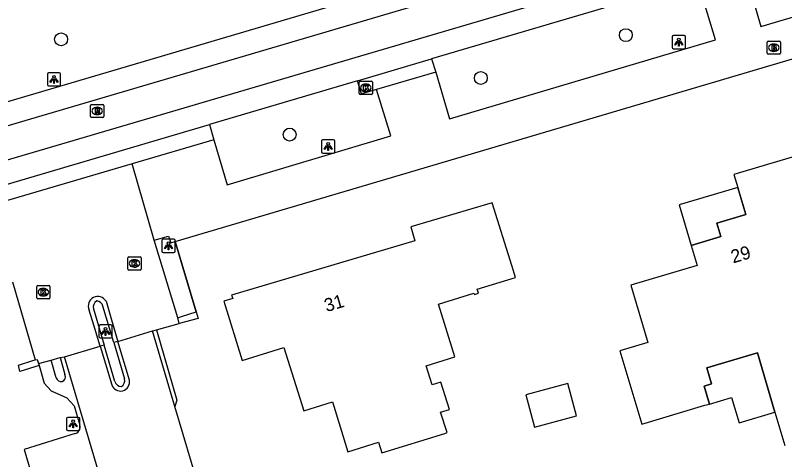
# Model space of a CAD drawing. Extents: x 162417 to 163721, y 384268 to 385416.
# Drawn here: x 163150 to 163208.3, y 384622.3 to 384656 of the extents above; entities that cross this region are included whole.
import ezdxf

# ---------------------------------------------------------------- set-up
doc = ezdxf.new("R2010")
doc.units = 0
for name, color, linetype in [('IMGEO_Boom', 7, 'Continuous'), ('IMGEO_Brandkraan', 7, 'Continuous'), ('IMGEO_Erf', 7, 'Continuous'), ('IMGEO_Hek', 7, 'Continuous'), ('IMGEO_Kolk', 7, 'Continuous'), ('IMGEO_Lichtpunt', 7, 'Continuous'), ('IMGEO_Pand', 7, 'Continuous'), ('IMGEO_Pand_nummerreeks', 7, 'Continuous'), ('IMGEO_Pand_overbouw', 7, 'Continuous'), ('IMGEO_Parkeervlak_open', 7, 'Continuous'), ('IMGEO_Rijbaan_lokaal_gesloten', 7, 'Continuous'), ('IMGEO_Rioolput', 7, 'Continuous'), ('IMGEO_Verkeerseiland_open', 7, 'Continuous'), ('IMGEO_Voetpad_open', 7, 'Continuous')]:
    doc.layers.add(name, color=color, linetype=linetype)

msp = doc.modelspace()

# ---------------------------------------------------------------- linework, layer by layer
at = {"layer": 'IMGEO_Boom'}
for centre in [(163153.502, 384654.143), (163196.31, 384654.463), (163185.315, 384651.206), (163170.825, 384646.915)]:
    msp.add_circle(centre, 0.489, dxfattribs=at)
at = {"layer": 'IMGEO_Brandkraan'}
for p, q in [((163207.1, 384654.009), (163207.952, 384654.009)), ((163207.025, 384653.083), (163207.025, 384653.935)), ((163207.513, 384653.789), (163207.538, 384653.789)), ((163208.026, 384653.935), (163208.026, 384653.083)), ((163207.952, 384653.009), (163207.1, 384653.009)), ((163207.536, 384653.229), (163207.511, 384653.229))]:
    msp.add_line(p, q, dxfattribs=at)
for points in [[(163207.1, 384654.009), (163207.952, 384654.009)], [(163207.025, 384653.083), (163207.025, 384653.935)], [(163207.373, 384653.709), (163207.373, 384653.309), (163207.586, 384653.309)], [(163207.604, 384653.709), (163207.373, 384653.709)], [(163207.552, 384653.628), (163207.498, 384653.628), (163207.498, 384653.552)], [(163207.498, 384653.552), (163207.551, 384653.552)], [(163207.56, 384653.476), (163207.498, 384653.476), (163207.498, 384653.395)], [(163207.498, 384653.395), (163207.56, 384653.395)], [(163208.026, 384653.935), (163208.026, 384653.083)], [(163207.952, 384653.009), (163207.1, 384653.009)]]:
    msp.add_lwpolyline(points, dxfattribs=at)
for centre, radius, start, end in [((163207.102, 384653.933), 0.0765, 91.55205, 178.44795), ((163207.102, 384653.933), 0.0765, 91.55205, 178.44795), ((163207.95, 384653.933), 0.0765, 1.55205, 88.44795), ((163207.95, 384653.933), 0.0765, 1.55205, 88.44795), ((163207.553, 384653.59), 0.0379, 267.82845, 90.93552), ((163207.561, 384653.435), 0.0404, 269.87594, 90.50774), ((163207.608, 384653.564), 0.145, 59.4692, 91.53667), ((163207.633, 384653.611), 0.0922, 285.51372, 58.15012), ((163207.638, 384653.419), 0.105, 301.31148, 78.98903), ((163207.102, 384653.085), 0.0765, 181.55205, 268.44795), ((163207.102, 384653.085), 0.0765, 181.55205, 268.44795), ((163207.592, 384653.56), 0.251, 268.66757, 293.53466), ((163207.95, 384653.085), 0.0765, 271.55205, 358.44795), ((163207.95, 384653.085), 0.0765, 271.55205, 358.44795)]:
    msp.add_arc(centre, radius, start, end, dxfattribs=at)
for centre, major_axis, ratio, start_param, end_param in [((163207.512, 384653.509), (-0.387, 0.002), 0.722429, 4.712389, 7.853982), ((163207.537, 384653.509), (-0.39, 0.002), 0.717154, 1.570796, 4.712389)]:
    msp.add_ellipse(centre, major_axis=major_axis, ratio=ratio, start_param=start_param, end_param=end_param, dxfattribs=at)
at = {"layer": 'IMGEO_Erf'}
for points in [[(163163.733, 384633.465), (163163.883, 384632.961), (163162.442, 384632.589)], [(163151.834, 384629.383), (163150.375, 384628.939), (163150.262, 384629.413), (163151.353, 384629.765), (163151.528, 384629.815)]]:
    msp.add_lwpolyline(points, dxfattribs=at)
at = {"layer": 'IMGEO_Hek'}
msp.add_lwpolyline([(163163.733, 384633.465), (163162.154, 384638.801)], dxfattribs=at)
at = {"layer": 'IMGEO_Kolk'}
for p, q in [((163176.098, 384650.036), (163176.098, 384650.888)), ((163176.173, 384650.962), (163177.025, 384650.962)), ((163176.586, 384650.742), (163176.611, 384650.742)), ((163177.099, 384650.888), (163177.099, 384650.036)), ((163177.025, 384649.962), (163176.173, 384649.962)), ((163176.609, 384650.182), (163176.584, 384650.182)), ((163158.561, 384636.712), (163158.561, 384637.564)), ((163158.636, 384637.638), (163159.488, 384637.638)), ((163159.049, 384637.418), (163159.074, 384637.418)), ((163159.562, 384637.564), (163159.562, 384636.712)), ((163159.488, 384636.638), (163158.636, 384636.638)), ((163159.072, 384636.858), (163159.047, 384636.858)), ((163151.657, 384634.531), (163151.657, 384635.383)), ((163151.732, 384635.457), (163152.584, 384635.457)), ((163152.658, 384635.383), (163152.658, 384634.531)), ((163152.145, 384635.237), (163152.17, 384635.237)), ((163152.584, 384634.457), (163151.732, 384634.457)), ((163152.168, 384634.677), (163152.143, 384634.677))]:
    msp.add_line(p, q, dxfattribs=at)
for points in [[(163176.098, 384650.036), (163176.098, 384650.888)], [(163176.173, 384650.962), (163177.025, 384650.962)], [(163176.419, 384650.662), (163176.542, 384650.662), (163176.542, 384650.511), (163176.672, 384650.662), (163176.836, 384650.662), (163176.69, 384650.511), (163176.843, 384650.262), (163176.691, 384650.262), (163176.606, 384650.426), (163176.542, 384650.359), (163176.542, 384650.262), (163176.419, 384650.262), (163176.419, 384650.662)], [(163177.099, 384650.888), (163177.099, 384650.036)], [(163177.025, 384649.962), (163176.173, 384649.962)], [(163158.561, 384636.712), (163158.561, 384637.564)], [(163158.636, 384637.638), (163159.488, 384637.638)], [(163158.882, 384637.338), (163159.005, 384637.338), (163159.005, 384637.187), (163159.135, 384637.338), (163159.299, 384637.338), (163159.153, 384637.187), (163159.306, 384636.938), (163159.154, 384636.938), (163159.069, 384637.102), (163159.005, 384637.035), (163159.005, 384636.938), (163158.882, 384636.938), (163158.882, 384637.338)], [(163159.562, 384637.564), (163159.562, 384636.712)], [(163159.488, 384636.638), (163158.636, 384636.638)], [(163151.657, 384634.531), (163151.657, 384635.383)], [(163151.732, 384635.457), (163152.584, 384635.457)], [(163152.658, 384635.383), (163152.658, 384634.531)], [(163151.978, 384635.157), (163152.101, 384635.157), (163152.101, 384635.006), (163152.231, 384635.157), (163152.395, 384635.157), (163152.249, 384635.006), (163152.402, 384634.757), (163152.25, 384634.757), (163152.165, 384634.921), (163152.101, 384634.854), (163152.101, 384634.757), (163151.978, 384634.757), (163151.978, 384635.157)], [(163152.584, 384634.457), (163151.732, 384634.457)]]:
    msp.add_lwpolyline(points, dxfattribs=at)
for centre, start, end in [((163176.175, 384650.886), 91.55205, 178.44795), ((163176.175, 384650.886), 91.55205, 178.44795), ((163177.023, 384650.886), 1.55205, 88.44795), ((163177.023, 384650.886), 1.55205, 88.44795), ((163176.175, 384650.038), 181.55205, 268.44795), ((163176.175, 384650.038), 181.55205, 268.44795), ((163177.023, 384650.038), 271.55205, 358.44795), ((163177.023, 384650.038), 271.55205, 358.44795), ((163158.638, 384637.562), 91.55205, 178.44795), ((163158.638, 384637.562), 91.55205, 178.44795), ((163159.486, 384637.562), 1.55205, 88.44795), ((163159.486, 384637.562), 1.55205, 88.44795), ((163158.638, 384636.714), 181.55205, 268.44795), ((163158.638, 384636.714), 181.55205, 268.44795), ((163159.486, 384636.714), 271.55205, 358.44795), ((163159.486, 384636.714), 271.55205, 358.44795), ((163151.734, 384635.381), 91.55205, 178.44795), ((163151.734, 384635.381), 91.55205, 178.44795), ((163152.582, 384635.381), 1.55205, 88.44795), ((163152.582, 384635.381), 1.55205, 88.44795), ((163151.734, 384634.533), 181.55205, 268.44795), ((163151.734, 384634.533), 181.55205, 268.44795), ((163152.582, 384634.533), 271.55205, 358.44795), ((163152.582, 384634.533), 271.55205, 358.44795)]:
    msp.add_arc(centre, 0.0765, start, end, dxfattribs=at)
for centre, major_axis, ratio, start_param, end_param in [((163176.585, 384650.462), (-0.387, 0.002), 0.722429, 4.712389, 7.853982), ((163176.61, 384650.462), (-0.39, 0.002), 0.717154, 1.570796, 4.712389), ((163159.048, 384637.138), (-0.387, 0.002), 0.722429, 4.712389, 7.853982), ((163159.073, 384637.138), (-0.39, 0.002), 0.717154, 1.570796, 4.712389), ((163152.144, 384634.957), (-0.387, 0.002), 0.722429, 4.712389, 7.853982), ((163152.169, 384634.957), (-0.39, 0.002), 0.717154, 1.570796, 4.712389)]:
    msp.add_ellipse(centre, major_axis=major_axis, ratio=ratio, start_param=start_param, end_param=end_param, dxfattribs=at)
at = {"layer": 'IMGEO_Lichtpunt'}
for p, q in [((163199.826, 384654.335), (163199.826, 384653.528)), ((163199.826, 384654.335), (163199.826, 384653.528)), ((163200.728, 384654.43), (163199.92, 384654.43)), ((163200.728, 384654.43), (163199.92, 384654.43)), ((163200.822, 384653.528), (163200.822, 384654.335)), ((163200.822, 384653.528), (163200.822, 384654.335)), ((163199.92, 384653.434), (163200.728, 384653.434)), ((163199.92, 384653.434), (163200.728, 384653.434)), ((163152.463, 384651.505), (163152.463, 384650.698)), ((163152.463, 384651.505), (163152.463, 384650.698)), ((163153.365, 384651.6), (163152.557, 384651.6)), ((163153.365, 384651.6), (163152.557, 384651.6)), ((163153.459, 384650.698), (163153.459, 384651.505)), ((163153.459, 384650.698), (163153.459, 384651.505)), ((163152.557, 384650.604), (163153.365, 384650.604)), ((163152.557, 384650.604), (163153.365, 384650.604)), ((163173.244, 384646.417), (163173.244, 384645.61)), ((163173.244, 384646.417), (163173.244, 384645.61)), ((163174.146, 384646.512), (163173.338, 384646.512)), ((163174.146, 384646.512), (163173.338, 384646.512)), ((163174.24, 384645.61), (163174.24, 384646.417)), ((163174.24, 384645.61), (163174.24, 384646.417)), ((163173.338, 384645.516), (163174.146, 384645.516)), ((163173.338, 384645.516), (163174.146, 384645.516)), ((163161.143, 384638.877), (163161.143, 384638.07)), ((163161.143, 384638.877), (163161.143, 384638.07)), ((163162.045, 384638.972), (163161.237, 384638.972)), ((163162.045, 384638.972), (163161.237, 384638.972)), ((163162.139, 384638.07), (163162.139, 384638.877)), ((163162.139, 384638.07), (163162.139, 384638.877)), ((163161.237, 384637.976), (163162.045, 384637.976)), ((163161.237, 384637.976), (163162.045, 384637.976)), ((163157.276, 384632.478), (163156.468, 384632.478)), ((163157.276, 384632.478), (163156.468, 384632.478)), ((163156.374, 384632.383), (163156.374, 384631.576)), ((163156.374, 384632.383), (163156.374, 384631.576)), ((163157.37, 384631.576), (163157.37, 384632.383)), ((163157.37, 384631.576), (163157.37, 384632.383)), ((163156.468, 384631.482), (163157.276, 384631.482)), ((163156.468, 384631.482), (163157.276, 384631.482)), ((163154.821, 384625.46), (163154.013, 384625.46)), ((163154.821, 384625.46), (163154.013, 384625.46)), ((163153.919, 384625.365), (163153.919, 384624.558)), ((163153.919, 384625.365), (163153.919, 384624.558)), ((163154.915, 384624.558), (163154.915, 384625.365)), ((163154.915, 384624.558), (163154.915, 384625.365)), ((163154.013, 384624.464), (163154.821, 384624.464)), ((163154.013, 384624.464), (163154.821, 384624.464))]:
    msp.add_line(p, q, dxfattribs=at)
for points in [[(163200.2, 384653.999), (163200.239, 384653.971), (163200.051, 384653.709), (163200.013, 384653.736), (163200.2, 384653.999)], [(163200.412, 384653.971), (163200.45, 384653.998), (163200.637, 384653.736), (163200.598, 384653.708), (163200.412, 384653.971)], [(163200.302, 384653.951), (163200.349, 384653.951), (163200.349, 384653.629), (163200.302, 384653.629), (163200.302, 384653.951)], [(163152.837, 384651.169), (163152.876, 384651.141), (163152.688, 384650.879), (163152.65, 384650.906), (163152.837, 384651.169)], [(163152.939, 384651.121), (163152.986, 384651.121), (163152.986, 384650.799), (163152.939, 384650.799), (163152.939, 384651.121)], [(163153.049, 384651.141), (163153.087, 384651.168), (163153.274, 384650.906), (163153.235, 384650.878), (163153.049, 384651.141)], [(163173.618, 384646.081), (163173.657, 384646.053), (163173.469, 384645.791), (163173.431, 384645.818), (163173.618, 384646.081)], [(163173.72, 384646.033), (163173.767, 384646.033), (163173.767, 384645.711), (163173.72, 384645.711), (163173.72, 384646.033)], [(163173.83, 384646.053), (163173.868, 384646.08), (163174.055, 384645.818), (163174.016, 384645.79), (163173.83, 384646.053)], [(163161.517, 384638.541), (163161.556, 384638.513), (163161.368, 384638.251), (163161.33, 384638.278), (163161.517, 384638.541)], [(163161.619, 384638.493), (163161.666, 384638.493), (163161.666, 384638.171), (163161.619, 384638.171), (163161.619, 384638.493)], [(163161.729, 384638.513), (163161.767, 384638.54), (163161.954, 384638.278), (163161.915, 384638.25), (163161.729, 384638.513)], [(163156.748, 384632.047), (163156.787, 384632.019), (163156.599, 384631.757), (163156.561, 384631.784), (163156.748, 384632.047)], [(163156.85, 384631.999), (163156.897, 384631.999), (163156.897, 384631.677), (163156.85, 384631.677), (163156.85, 384631.999)], [(163156.96, 384632.019), (163156.998, 384632.046), (163157.185, 384631.784), (163157.146, 384631.756), (163156.96, 384632.019)], [(163154.293, 384625.029), (163154.332, 384625.001), (163154.144, 384624.739), (163154.106, 384624.766), (163154.293, 384625.029)], [(163154.395, 384624.981), (163154.442, 384624.981), (163154.442, 384624.659), (163154.395, 384624.659), (163154.395, 384624.981)], [(163154.505, 384625.001), (163154.543, 384625.028), (163154.73, 384624.766), (163154.691, 384624.738), (163154.505, 384625.001)]]:
    msp.add_lwpolyline(points, dxfattribs=at)
for centre in [(163200.325, 384654.133), (163152.962, 384651.303), (163173.743, 384646.215), (163161.642, 384638.675), (163156.873, 384632.181), (163154.418, 384625.163)]:
    msp.add_circle(centre, 0.0994, dxfattribs=at)
for centre, start, end in [((163199.92, 384654.335), 90, 180), ((163199.92, 384654.335), 90, 180), ((163200.728, 384654.335), 0, 90), ((163200.728, 384654.335), 0, 90), ((163199.92, 384653.528), 180, 270), ((163199.92, 384653.528), 180, 270), ((163200.728, 384653.528), 270, 0), ((163200.728, 384653.528), 270, 360), ((163152.557, 384651.505), 90, 180), ((163152.557, 384651.505), 90, 180), ((163153.365, 384651.505), 0, 90), ((163153.365, 384651.505), 0, 90), ((163152.557, 384650.698), 180, 270), ((163152.557, 384650.698), 180, 270), ((163153.365, 384650.698), 270, 0), ((163153.365, 384650.698), 270, 360), ((163173.338, 384646.417), 90, 180), ((163173.338, 384646.417), 90, 180), ((163174.146, 384646.417), 0, 90), ((163174.146, 384646.417), 0, 90), ((163173.338, 384645.61), 180, 270), ((163173.338, 384645.61), 180, 270), ((163174.146, 384645.61), 270, 0), ((163174.146, 384645.61), 270, 360), ((163161.237, 384638.877), 90, 180), ((163161.237, 384638.877), 90, 180), ((163162.045, 384638.877), 0, 90), ((163162.045, 384638.877), 0, 90), ((163161.237, 384638.07), 180, 270), ((163161.237, 384638.07), 180, 270), ((163162.045, 384638.07), 270, 0), ((163162.045, 384638.07), 270, 360), ((163156.468, 384632.383), 90, 180), ((163156.468, 384632.383), 90, 180), ((163157.276, 384632.383), 0, 90), ((163157.276, 384632.383), 0, 90), ((163156.468, 384631.576), 180, 270), ((163156.468, 384631.576), 180, 270), ((163157.276, 384631.576), 270, 0), ((163157.276, 384631.576), 270, 360), ((163154.013, 384625.365), 90, 180), ((163154.013, 384625.365), 90, 180), ((163154.821, 384625.365), 0, 90), ((163154.821, 384625.365), 0, 90), ((163154.013, 384624.558), 180, 270), ((163154.013, 384624.558), 180, 270), ((163154.821, 384624.558), 270, 0), ((163154.821, 384624.558), 270, 360)]:
    msp.add_arc(centre, 0.0946, start, end, dxfattribs=at)
at = {"layer": 'IMGEO_Pand'}
for points in [[(163211.224, 384645.877), (163204.498, 384643.882), (163204.787, 384642.91), (163204.873, 384642.619), (163205.4, 384640.842), (163203.203, 384640.19), (163203.505, 384639.171), (163201.256, 384638.504), (163201.705, 384636.988), (163196.678, 384635.497), (163197.973, 384631.131), (163195.864, 384630.505), (163197.512, 384624.949), (163202.306, 384626.371), (163202.644, 384626.471), (163202.24, 384627.832), (163202.796, 384627.996), (163202.437, 384629.204), (163206.28, 384630.343), (163207.611, 384625.856), (163208.362, 384623.325)], [(163182.755, 384624.302), (163182.267, 384625.857), (163182.938, 384626.067), (163182.291, 384628.13), (163181.619, 384627.919), (163181.169, 384629.357), (163183.356, 384630.041), (163182.103, 384634.043), (163184.799, 384634.886), (163184.828, 384634.79), (163185.134, 384634.885), (163185.044, 384635.173), (163187.951, 384636.082), (163187.673, 384636.971), (163186.178, 384641.742), (163180.012, 384639.903), (163180.314, 384638.85), (163166.428, 384634.729), (163166.507, 384634.468), (163165.827, 384634.268), (163167.218, 384629.767), (163170.393, 384630.761), (163171.894, 384625.963), (163174.063, 384626.641), (163175.248, 384622.85), (163177.55, 384623.57), (163177.804, 384622.754), (163182.577, 384624.246), (163182.755, 384624.302)], [(163188.722, 384627.162), (163189.394, 384624.706), (163192.575, 384625.574), (163191.903, 384628.031), (163188.722, 384627.162)]]:
    msp.add_lwpolyline(points, dxfattribs=at)
at = {"layer": 'IMGEO_Pand_overbouw'}
for points in [[(163205.4, 384640.842), (163204.787, 384642.91), (163200.342, 384641.591), (163201.256, 384638.504), (163203.505, 384639.171), (163203.203, 384640.19)], [(163206.28, 384630.343), (163202.437, 384629.204), (163202.796, 384627.996), (163202.24, 384627.832), (163202.644, 384626.471), (163204.327, 384626.97), (163204.896, 384625.051), (163207.611, 384625.856)]]:
    msp.add_lwpolyline(points, close=True, dxfattribs=at)
at = {"layer": 'IMGEO_Parkeervlak_open'}
for points in [[(163151.779, 384629.54), (163151.834, 384629.383)], [(163151.834, 384629.383), (163152.229, 384628.065), (163152.751, 384627.47), (163153.948, 384626.94), (163154.48, 384626.337), (163154.921, 384624.864)], [(163154.58, 384624.225), (163150.711, 384623.027), (163159.065, 384594.669), (163162.921, 384595.809)]]:
    msp.add_lwpolyline(points, dxfattribs=at)
msp.add_arc((163154.429, 384624.716), 0.514, 287.12984, 16.69727, dxfattribs=at)
at = {"layer": 'IMGEO_Rijbaan_lokaal_gesloten'}
for points in [[(163119.063, 384640.452), (163198.09, 384663.826)], [(163198.603, 384662.094), (163119.605, 384638.786)], [(163120.305, 384636.428), (163199.311, 384659.719)], [(163199.174, 384657.875), (163181.582, 384652.661)], [(163175.968, 384650.99), (163181.582, 384652.661)], [(163175.968, 384650.99), (163164.74, 384647.675)], [(163143.923, 384641.535), (163164.74, 384647.675)], [(163157.808, 384631.227), (163160.428, 384632.021)], [(163160.428, 384632.021), (163160.726, 384632.111)], [(163162.11, 384626.271), (163160.428, 384632.021)], [(163160.726, 384632.111), (163162.281, 384626.769), (163162.11, 384626.271)], [(163153.763, 384630.057), (163156.458, 384630.853)], [(163156.458, 384630.853), (163157.339, 384627.932)], [(163158.677, 384628.287), (163157.808, 384631.227)], [(163164.058, 384595.229), (163153.763, 384630.057)], [(163182.739, 384554.615), (163182.33, 384558.292), (163162.11, 384626.271)]]:
    msp.add_lwpolyline(points, dxfattribs=at)
msp.add_arc((163157.997, 384628.149), 0.693, 198.25982, 11.45904, dxfattribs=at)
at = {"layer": 'IMGEO_Rioolput'}
for p, q in [((163155.737, 384648.281), (163155.737, 384649.133)), ((163155.812, 384649.207), (163156.664, 384649.207)), ((163156.225, 384648.987), (163156.25, 384648.987)), ((163156.738, 384649.133), (163156.738, 384648.281)), ((163156.664, 384648.207), (163155.812, 384648.207)), ((163156.248, 384648.427), (163156.223, 384648.427))]:
    msp.add_line(p, q, dxfattribs=at)
for points in [[(163155.737, 384648.281), (163155.737, 384649.133)], [(163155.812, 384649.207), (163156.664, 384649.207)], [(163156.326, 384648.905), (163156.074, 384648.907), (163156.074, 384648.507)], [(163156.252, 384648.826), (163156.198, 384648.826), (163156.198, 384648.745)], [(163156.198, 384648.745), (163156.25, 384648.745)], [(163156.738, 384649.133), (163156.738, 384648.281)], [(163156.664, 384648.207), (163155.812, 384648.207)], [(163156.074, 384648.507), (163156.198, 384648.507), (163156.198, 384648.669), (163156.209, 384648.669)], [(163156.256, 384648.64), (163156.327, 384648.507), (163156.467, 384648.507), (163156.402, 384648.633)]]:
    msp.add_lwpolyline(points, dxfattribs=at)
for centre, radius, start, end in [((163155.814, 384649.131), 0.0765, 91.55205, 178.44795), ((163155.814, 384649.131), 0.0765, 91.55205, 178.44795), ((163156.234, 384648.934), 0.19, 274.7715, 282.96867), ((163156.258, 384648.73), 0.0964, 77.00612, 93.18647), ((163156.272, 384648.787), 0.0378, 276.66336, 79.67722), ((163156.325, 384648.795), 0.109, 350.36119, 89.41601), ((163156.323, 384648.795), 0.112, 277.58423, 350.98172), ((163156.662, 384649.131), 0.0765, 1.55205, 88.44795), ((163156.662, 384649.131), 0.0765, 1.55205, 88.44795), ((163155.814, 384648.283), 0.0765, 181.55205, 268.44795), ((163155.814, 384648.283), 0.0765, 181.55205, 268.44795), ((163156.208, 384648.616), 0.0533, 26.02933, 88.69889), ((163156.307, 384648.58), 0.108, 29.51342, 73.79051), ((163156.662, 384648.283), 0.0765, 271.55205, 358.44795), ((163156.662, 384648.283), 0.0765, 271.55205, 358.44795)]:
    msp.add_arc(centre, radius, start, end, dxfattribs=at)
for centre, major_axis, ratio, start_param, end_param in [((163156.224, 384648.707), (-0.387, 0.002), 0.722429, 4.712389, 7.853982), ((163156.249, 384648.707), (-0.39, 0.002), 0.717154, 1.570796, 4.712389)]:
    msp.add_ellipse(centre, major_axis=major_axis, ratio=ratio, start_param=start_param, end_param=end_param, dxfattribs=at)
at = {"layer": 'IMGEO_Verkeerseiland_open'}
for points in [[(163155.955, 384633.682), (163156.766, 384630.939)], [(163157.489, 384631.13), (163156.664, 384633.889)], [(163156.766, 384630.939), (163156.458, 384630.853)], [(163157.585, 384628.169), (163156.766, 384630.939)], [(163157.808, 384631.227), (163157.489, 384631.13)], [(163157.489, 384631.13), (163158.312, 384628.373)]]:
    msp.add_lwpolyline(points, dxfattribs=at)
for centre, radius, start, end in [((163156.478, 384633.833), 0.545, 120.85688, 196.05273), ((163156.143, 384633.768), 0.535, 13.07069, 83.98425), ((163157.769, 384628.261), 0.555, 303.26555, 11.66433), ((163158.067, 384628.295), 0.498, 194.69523, 270.66858)]:
    msp.add_arc(centre, radius, start, end, dxfattribs=at)
at = {"layer": 'IMGEO_Voetpad_open'}
for points in [[(163162.154, 384638.801), (163211.589, 384653.439), (163217.164, 384655.09), (163299.946, 384679.602)], [(163205.547, 384658.562), (163206.554, 384655.12), (163212.618, 384656.917), (163211.624, 384660.318)], [(163181.899, 384651.654), (163182.949, 384648.117), (163203.103, 384654.103), (163202.076, 384657.539)], [(163181.582, 384652.661), (163181.899, 384651.654)], [(163181.899, 384651.654), (163177.409, 384650.334)], [(163177.409, 384650.334), (163176.284, 384650.001), (163175.968, 384650.99)], [(163165.087, 384646.505), (163166.091, 384643.113), (163178.485, 384646.809), (163177.409, 384650.334)], [(163164.74, 384647.675), (163165.087, 384646.505)], [(163165.087, 384646.505), (163158.886, 384644.69)], [(163158.886, 384644.69), (163148.129, 384641.541)], [(163160.563, 384638.902), (163158.886, 384644.69)], [(163160.563, 384638.902), (163161.642, 384639.207), (163161.818, 384638.702), (163162.154, 384638.801)], [(163162.339, 384633.008), (163160.563, 384638.902)], [(163162.154, 384638.801), (163163.733, 384633.465)], [(163149.81, 384635.742), (163151.528, 384629.815)], [(163156.909, 384634.271), (163157.328, 384632.854), (163157.808, 384631.227)], [(163156.458, 384630.853), (163155.977, 384632.448), (163155.629, 384633.603)], [(163162.339, 384633.008), (163162.64, 384633.118), (163163.733, 384633.465)], [(163162.442, 384632.589), (163162.339, 384633.008)], [(163160.726, 384632.111), (163162.442, 384632.589)], [(163151.528, 384629.815), (163151.675, 384629.858), (163151.779, 384629.54)], [(163151.779, 384629.54), (163152.751, 384629.805)], [(163152.751, 384629.805), (163153.427, 384630.007)], [(163153.123, 384628.47), (163152.751, 384629.805)], [(163153.427, 384630.007), (163153.763, 384630.057)], [(163153.427, 384630.007), (163153.794, 384628.698)]]:
    msp.add_lwpolyline(points, dxfattribs=at)
for centre, radius, start, end in [((163156.283, 384633.91), 0.723, 29.95098, 205.16688), ((163153.549, 384628.615), 0.45, 198.83622, 275.43438), ((163153.417, 384628.538), 0.41, 295.2975, 23.04744)]:
    msp.add_arc(centre, radius, start, end, dxfattribs=at)

# ---------------------------------------------------------------- texts
at = {"layer": 'IMGEO_Pand_nummerreeks'}
for s, rotation, p in [('29', 16.52983, (163204.443, 384637.137)), ('31', 16.52951, (163173.62, 384633.442))]:
    msp.add_text(s, height=1, rotation=rotation, dxfattribs=at).set_placement(p)

doc.saveas('drawing.dxf')
